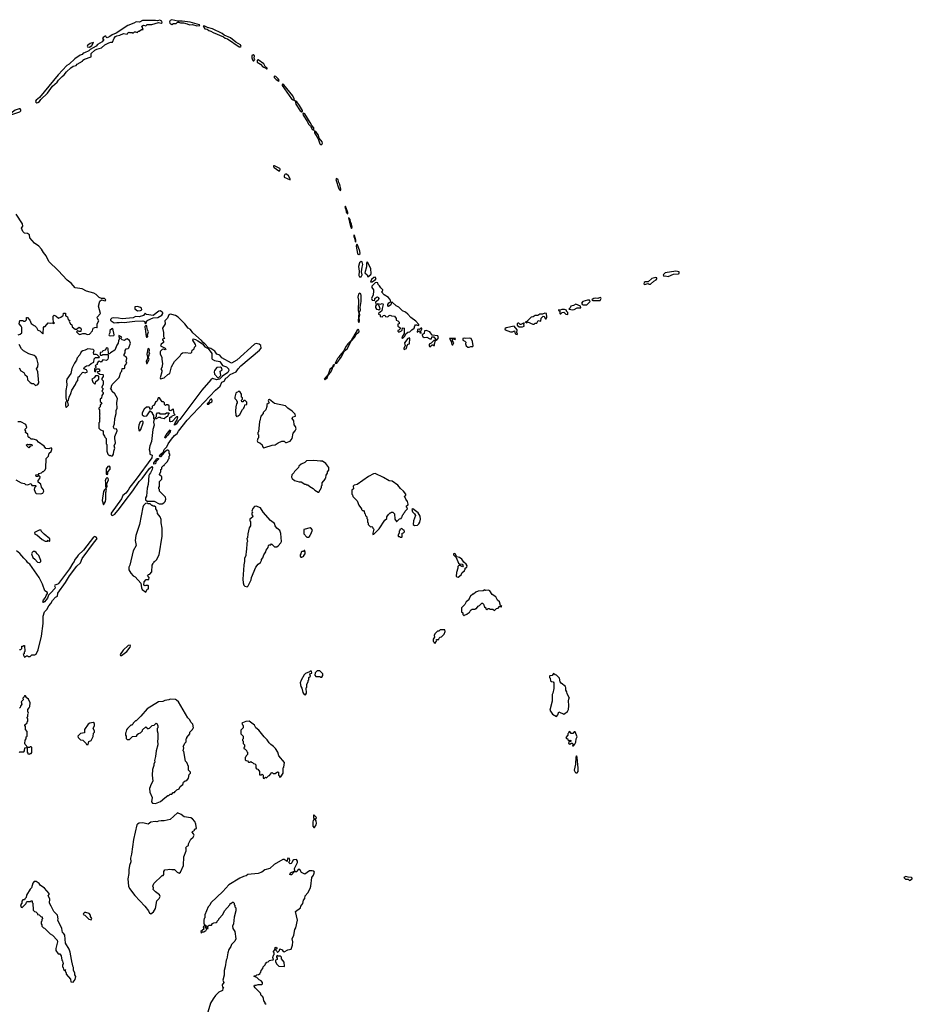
# Model space of a CAD drawing. Extents: x 2293139 to 2515392, y 824115 to 1006937.
# Tile 390 of 417: x 2503331 to 2515392, y 871420 to 884724. Entities that reach past the tile are written whole.
import ezdxf

# ---------------------------------------------------------------- set-up
doc = ezdxf.new("R2010")
doc.units = 0

msp = doc.modelspace()

# ---------------------------------------------------------------- linework, layer by layer
at = {"layer": '0CON10XD'}
for points in [[(2503565, 883599), (2503575, 883603), (2503600, 883620), (2503617, 883645), (2503708, 883732), (2503775, 883825), (2503839, 883881), (2503855, 883905), (2503904, 883956), (2503933, 883977), (2503965, 884020), (2504022, 884075), (2504055, 884094), (2504093, 884107), (2504108, 884125), (2504180, 884165), (2504183, 884175), (2504205, 884190), (2504295, 884220), (2504296, 884265), (2504345, 884310), (2504373, 884327), (2504435, 884346), (2504481, 884385), (2504535, 884413), (2504565, 884422), (2504585, 884420), (2504609, 884475), (2504624, 884496), (2504643, 884507), (2504685, 884513), (2504736, 884536), (2504785, 884530), (2504792, 884548), (2504804, 884556), (2504815, 884550), (2504852, 884552), (2504865, 884540), (2504882, 884558), (2504898, 884558), (2504925, 884550), (2504932, 884568), (2504945, 884570), (2504975, 884590), (2504998, 884592), (2504982, 884635), (2505005, 884648), (2505035, 884640), (2505055, 884657), (2505115, 884660), (2505205, 884684), (2505245, 884677), (2505258, 884685), (2505253, 884705), (2505225, 884718), (2505195, 884710), (2505165, 884715), (2504989, 884711), (2504948, 884692), (2504905, 884693), (2504872, 884675), (2504793, 884647), (2504636, 884544), (2504579, 884521), (2504551, 884495), (2504511, 884481), (2504503, 884483), (2504495, 884502), (2504485, 884503), (2504458, 884485), (2504452, 884472), (2504468, 884455), (2504444, 884425), (2504382, 884388), (2504365, 884368), (2504285, 884319), (2504267, 884303), (2504205, 884274), (2504187, 884273), (2504175, 884254), (2504147, 884243), (2504075, 884196), (2504001, 884125), (2503967, 884103), (2503852, 883978), (2503598, 883672), (2503552, 883638), (2503545, 883625), (2503548, 883608), (2503565, 883599)], [(2505725, 884640), (2505765, 884644), (2505760, 884655), (2505635, 884691), (2505525, 884706), (2505466, 884706), (2505386, 884724), (2505364, 884715), (2505354, 884696), (2505361, 884675), (2505385, 884658), (2505409, 884671), (2505445, 884674), (2505465, 884691), (2505475, 884692), (2505505, 884680), (2505545, 884680), (2505595, 884669), (2505625, 884655), (2505665, 884658), (2505725, 884640)], [(2506315, 884357), (2506325, 884364), (2506315, 884384), (2506250, 884420), (2506178, 884478), (2506093, 884513), (2506065, 884536), (2505935, 884601), (2505869, 884619), (2505835, 884638), (2505811, 884635), (2505835, 884602), (2505864, 884594), (2505885, 884578), (2505915, 884571), (2505945, 884551), (2506085, 884492), (2506106, 884476), (2506137, 884467), (2506295, 884359), (2506315, 884357)], [(2504275, 884354), (2504306, 884375), (2504327, 884417), (2504285, 884403), (2504248, 884375), (2504244, 884365), (2504249, 884359), (2504275, 884354)], [(2506495, 884170), (2506508, 884185), (2506500, 884205), (2506504, 884235), (2506485, 884251), (2506470, 884240), (2506467, 884207), (2506475, 884180), (2506485, 884170), (2506495, 884170)], [(2506665, 884058), (2506675, 884060), (2506675, 884067), (2506653, 884083), (2506628, 884128), (2506555, 884181), (2506538, 884175), (2506542, 884152), (2506585, 884124), (2506615, 884089), (2506658, 884068), (2506665, 884058)], [(2506835, 883893), (2506838, 883905), (2506826, 883926), (2506794, 883955), (2506771, 883959), (2506770, 883945), (2506795, 883918), (2506835, 883893)], [(2507045, 883632), (2507042, 883655), (2507021, 883695), (2506900, 883845), (2506885, 883854), (2506880, 883850), (2506878, 883835), (2507005, 883655), (2507025, 883639), (2507045, 883632)], [(2507145, 883479), (2507154, 883485), (2507154, 883495), (2507114, 883565), (2507075, 883613), (2507052, 883628), (2507064, 883584), (2507123, 883493), (2507145, 883479)], [(2503195, 883440), (2503225, 883442), (2503331, 883479), (2503346, 883494), (2503347, 883507), (2503338, 883518), (2503325, 883520), (2503268, 883502), (2503192, 883445), (2503195, 883440)], [(2507305, 883232), (2507304, 883265), (2507277, 883295), (2507257, 883337), (2507185, 883451), (2507165, 883463), (2507157, 883455), (2507160, 883435), (2507221, 883345), (2507233, 883313), (2507261, 883285), (2507285, 883244), (2507305, 883232)], [(2507415, 883036), (2507422, 883055), (2507419, 883075), (2507378, 883125), (2507367, 883165), (2507339, 883205), (2507315, 883220), (2507314, 883195), (2507366, 883116), (2507388, 883048), (2507395, 883039), (2507415, 883036)], [(2506845, 882683), (2506852, 882705), (2506845, 882712), (2506775, 882750), (2506762, 882748), (2506762, 882735), (2506772, 882725), (2506834, 882684), (2506845, 882683)], [(2506985, 882560), (2506986, 882575), (2506963, 882615), (2506937, 882637), (2506925, 882638), (2506915, 882630), (2506906, 882615), (2506907, 882597), (2506985, 882560)], [(2507665, 882410), (2507670, 882435), (2507658, 882498), (2507643, 882525), (2507635, 882561), (2507613, 882577), (2507605, 882563), (2507645, 882440), (2507665, 882410)], [(2507765, 882102), (2507765, 882118), (2507734, 882206), (2507725, 882190), (2507739, 882159), (2507744, 882125), (2507755, 882104), (2507765, 882102)], [(2503310, 880465), (2503337, 880473), (2503360, 880495), (2503358, 880565), (2503350, 880585), (2503322, 880615), (2503332, 880658), (2503375, 880660), (2503385, 880650), (2503405, 880650), (2503422, 880668), (2503422, 880698), (2503438, 880698), (2503468, 880665), (2503487, 880617), (2503525, 880590), (2503538, 880588), (2503557, 880567), (2503575, 880530), (2503605, 880520), (2503645, 880480), (2503650, 880485), (2503652, 880565), (2503662, 880578), (2503675, 880580), (2503715, 880628), (2503745, 880623), (2503775, 880630), (2503785, 880620), (2503800, 880625), (2503790, 880635), (2503782, 880682), (2503783, 880717), (2503795, 880730), (2503825, 880720), (2503855, 880690), (2503887, 880703), (2503905, 880720), (2503918, 880722), (2503925, 880760), (2503948, 880758), (2503952, 880722), (2503965, 880720), (2503977, 880707), (2503985, 880670), (2504010, 880665), (2504002, 880645), (2504020, 880615), (2504035, 880600), (2504042, 880585), (2504040, 880575), (2504083, 880543), (2504097, 880543), (2504135, 880568), (2504157, 880557), (2504162, 880545), (2504157, 880513), (2504135, 880510), (2504115, 880518), (2504100, 880505), (2504125, 880480), (2504145, 880472), (2504185, 880482), (2504215, 880482), (2504245, 880469), (2504275, 880477), (2504315, 880522), (2504325, 880556), (2504345, 880566), (2504368, 880568), (2504375, 880560), (2504378, 880565), (2504380, 880615), (2504400, 880655), (2504381, 880685), (2504380, 880705), (2504423, 880755), (2504396, 880855), (2504415, 880922), (2504435, 880937), (2504485, 880923), (2504493, 880935), (2504492, 880945), (2504475, 880955), (2504435, 880955), (2504405, 880969), (2504365, 881010), (2504331, 881031), (2504234, 881055), (2504175, 881088), (2504079, 881099), (2504029, 881165), (2503974, 881204), (2503852, 881335), (2503726, 881455), (2503688, 881535), (2503651, 881580), (2503625, 881624), (2503588, 881665), (2503533, 881703), (2503468, 881778), (2503463, 881815), (2503435, 881837), (2503395, 881841), (2503372, 881862), (2503354, 881906), (2503374, 881935), (2503369, 881965), (2503285, 882098)], [(2507815, 881904), (2507822, 881925), (2507815, 881961), (2507801, 881991), (2507795, 882026), (2507785, 882044), (2507775, 882046), (2507800, 881930), (2507815, 881904)], [(2507875, 881717), (2507875, 881747), (2507855, 881807), (2507845, 881816), (2507844, 881795), (2507859, 881759), (2507864, 881725), (2507875, 881717)], [(2507915, 881550), (2507930, 881565), (2507928, 881595), (2507895, 881681), (2507885, 881693), (2507880, 881665), (2507895, 881565), (2507900, 881555), (2507915, 881550)], [(2507945, 881248), (2507959, 881275), (2507952, 881315), (2507958, 881382), (2507967, 881415), (2507961, 881451), (2507945, 881458), (2507921, 881439), (2507908, 881388), (2507918, 881325), (2507916, 881266), (2507925, 881250), (2507945, 881248)], [(2508035, 881250), (2508078, 881282), (2508082, 881295), (2508075, 881358), (2508035, 881442), (2508025, 881452), (2508016, 881434), (2508018, 881385), (2507997, 881305), (2508025, 881277), (2508035, 881250)], [(2512095, 881253), (2512164, 881286), (2512232, 881288), (2512240, 881295), (2512242, 881315), (2512195, 881324), (2512055, 881302), (2512026, 881275), (2512035, 881258), (2512055, 881263), (2512095, 881253)], [(2508072, 881182), (2508095, 881184), (2508141, 881215), (2508147, 881225), (2508135, 881244), (2508115, 881240), (2508085, 881212), (2508072, 881182)], [(2508505, 880418), (2508515, 880423), (2508535, 880446), (2508550, 880480), (2508575, 880500), (2508605, 880508), (2508628, 880532), (2508662, 880555), (2508671, 880589), (2508680, 880600), (2508695, 880603), (2508718, 880592), (2508725, 880595), (2508725, 880605), (2508685, 880650), (2508618, 880698), (2508577, 880745), (2508545, 880770), (2508502, 880792), (2508455, 880840), (2508419, 880859), (2508365, 880908), (2508356, 880904), (2508345, 880869), (2508315, 880848), (2508304, 880854), (2508307, 880875), (2508320, 880900), (2508344, 880916), (2508342, 880935), (2508315, 880968), (2508258, 881008), (2508220, 881045), (2508235, 881052), (2508238, 881075), (2508210, 881100), (2508195, 881128), (2508176, 881145), (2508170, 881170), (2508155, 881174), (2508133, 881167), (2508088, 881125), (2508090, 881105), (2508110, 881075), (2508113, 881055), (2508107, 881005), (2508083, 880955), (2508094, 880934), (2508122, 880928), (2508130, 880935), (2508132, 880955), (2508154, 880976), (2508165, 880978), (2508175, 880972), (2508183, 880955), (2508175, 880932), (2508140, 880905), (2508150, 880865), (2508138, 880852), (2508138, 880835), (2508151, 880811), (2508177, 880807), (2508185, 880800), (2508200, 880815), (2508187, 880857), (2508170, 880875), (2508172, 880888), (2508205, 880882), (2508229, 880889), (2508240, 880885), (2508242, 880875), (2508227, 880823), (2508225, 880790), (2508180, 880755), (2508180, 880745), (2508200, 880735), (2508200, 880715), (2508235, 880710), (2508242, 880728), (2508265, 880730), (2508272, 880712), (2508305, 880708), (2508322, 880728), (2508335, 880733), (2508355, 880722), (2508396, 880716), (2508418, 880685), (2508420, 880665), (2508440, 880655), (2508458, 880635), (2508460, 880615), (2508442, 880608), (2508442, 880585), (2508480, 880555), (2508455, 880530), (2508440, 880525), (2508440, 880515), (2508455, 880502), (2508491, 880519), (2508499, 880531), (2508502, 880558), (2508515, 880562), (2508527, 880557), (2508528, 880485), (2508502, 880448), (2508494, 880425), (2508505, 880418)], [(2511775, 881148), (2511825, 881160), (2511835, 881150), (2511855, 881150), (2511898, 881192), (2511930, 881210), (2511939, 881221), (2511939, 881235), (2511925, 881239), (2511875, 881226), (2511825, 881182), (2511785, 881184), (2511771, 881175), (2511767, 881157), (2511775, 881148)], [(2507915, 880631), (2507924, 880655), (2507920, 880695), (2507928, 880738), (2507920, 880765), (2507935, 880805), (2507931, 880835), (2507945, 880915), (2507947, 880997), (2507940, 881020), (2507925, 881031), (2507911, 881015), (2507902, 880975), (2507911, 880935), (2507907, 880795), (2507912, 880765), (2507903, 880655), (2507915, 880631)], [(2510805, 880802), (2510825, 880808), (2510865, 880832), (2510915, 880830), (2510910, 880855), (2510845, 880880), (2510815, 880863), (2510778, 880855), (2510768, 880832), (2510752, 880812), (2510805, 880802)], [(2510995, 880870), (2511040, 880915), (2511032, 880932), (2511005, 880932), (2510940, 880915), (2510924, 880895), (2510930, 880880), (2510945, 880870), (2510995, 880870)], [(2511075, 880928), (2511175, 880930), (2511190, 880955), (2511186, 880966), (2511175, 880972), (2511143, 880957), (2511115, 880961), (2511090, 880955), (2511068, 880945), (2511060, 880935), (2511075, 880928)], [(2505040, 880620), (2505048, 880655), (2505063, 880665), (2505135, 880695), (2505200, 880700), (2505250, 880730), (2505267, 880753), (2505266, 880765), (2505235, 880788), (2505211, 880785), (2505135, 880729), (2505045, 880740), (2505025, 880758), (2505003, 880725), (2504945, 880709), (2504895, 880714), (2504865, 880695), (2504715, 880681), (2504665, 880692), (2504595, 880697), (2504578, 880692), (2504559, 880675), (2504559, 880665), (2504568, 880655), (2504608, 880628), (2504645, 880634), (2504675, 880631), (2504705, 880639), (2504745, 880633), (2504885, 880651), (2504995, 880656), (2505020, 880645), (2505022, 880622), (2505035, 880620), (2505040, 880620)], [(2504585, 878024), (2504617, 878043), (2504681, 878119), (2504755, 878225), (2504861, 878359), (2504947, 878485), (2504987, 878523), (2505085, 878660), (2505115, 878688), (2505124, 878675), (2505122, 878645), (2505101, 878599), (2505084, 878585), (2505074, 878565), (2505068, 878445), (2505052, 878395), (2505043, 878287), (2505030, 878265), (2505030, 878235), (2505055, 878220), (2505147, 878217), (2505215, 878182), (2505255, 878182), (2505280, 878195), (2505296, 878214), (2505308, 878245), (2505302, 878272), (2505222, 878352), (2505220, 878375), (2505210, 878385), (2505210, 878405), (2505220, 878415), (2505220, 878485), (2505250, 878515), (2505250, 878545), (2505222, 878572), (2505220, 878585), (2505240, 878615), (2505240, 878645), (2505250, 878655), (2505252, 878678), (2505275, 878700), (2505285, 878700), (2505290, 878715), (2505315, 878740), (2505330, 878755), (2505342, 878788), (2505350, 878795), (2505350, 878825), (2505360, 878835), (2505360, 878855), (2505350, 878865), (2505350, 878895), (2505337, 878907), (2505325, 878907), (2505284, 878876), (2505235, 878819), (2505225, 878817), (2505222, 878825), (2505237, 878855), (2505273, 878887), (2505285, 878917), (2505318, 878952), (2505339, 878995), (2505384, 879055), (2505425, 879105), (2505458, 879132), (2505475, 879165), (2505595, 879313), (2505975, 879720), (2506039, 879771), (2506061, 879825), (2506095, 879840), (2506115, 879878), (2506135, 879891), (2506175, 879928), (2506256, 879964), (2506282, 880005), (2506320, 880045), (2506571, 880259), (2506593, 880287), (2506590, 880320), (2506568, 880338), (2506545, 880345), (2506525, 880347), (2506505, 880339), (2506266, 880125), (2506195, 880082), (2506063, 880153), (2506035, 880191), (2505994, 880204), (2505967, 880245), (2505915, 880279), (2505882, 880292), (2505835, 880346), (2505812, 880362), (2505788, 880388), (2505672, 880495), (2505637, 880537), (2505607, 880557), (2505564, 880615), (2505471, 880705), (2505435, 880726), (2505385, 880742), (2505365, 880743), (2505348, 880735), (2505328, 880692), (2505294, 880655), (2505299, 880615), (2505262, 880555), (2505276, 880496), (2505274, 880444), (2505288, 880415), (2505260, 880405), (2505260, 880395), (2505270, 880390), (2505276, 880376), (2505276, 880364), (2505245, 880340), (2505232, 880315), (2505297, 880287), (2505308, 880275), (2505295, 880262), (2505275, 880270), (2505255, 880268), (2505234, 880246), (2505230, 880235), (2505230, 880205), (2505250, 880165), (2505250, 880135), (2505263, 880075), (2505250, 880025), (2505238, 880005), (2505250, 879985), (2505253, 879965), (2505228, 879885), (2505235, 879870), (2505285, 879884), (2505331, 879929), (2505358, 879945), (2505382, 880035), (2505424, 880105), (2505500, 880180), (2505515, 880210), (2505529, 880221), (2505565, 880226), (2505645, 880220), (2505658, 880232), (2505662, 880258), (2505690, 880275), (2505693, 880297), (2505710, 880315), (2505707, 880337), (2505673, 880393), (2505675, 880410), (2505705, 880404), (2505738, 880385), (2505802, 880342), (2505835, 880305), (2505879, 880279), (2505928, 880215), (2505928, 880145), (2505932, 880135), (2505965, 880118), (2506035, 880107), (2506070, 880050), (2506125, 880034), (2506153, 880005), (2506156, 879985), (2506143, 879955), (2506073, 879907), (2506031, 879865), (2505995, 879858), (2505936, 879874), (2505915, 879859), (2505791, 879719), (2505712, 879608), (2505495, 879321), (2505471, 879299), (2505445, 879260), (2505423, 879243), (2505421, 879255), (2505432, 879278), (2505460, 879315), (2505470, 879360), (2505452, 879358), (2505390, 879295), (2505375, 879290), (2505360, 879295), (2505362, 879348), (2505375, 879360), (2505385, 879360), (2505395, 879378), (2505430, 879385), (2505418, 879398), (2505410, 879455), (2505405, 879460), (2505395, 879458), (2505375, 879440), (2505362, 879442), (2505350, 879455), (2505350, 879505), (2505335, 879520), (2505315, 879520), (2505302, 879512), (2505290, 879525), (2505288, 879548), (2505275, 879560), (2505255, 879560), (2505220, 879615), (2505202, 879615), (2505190, 879575), (2505175, 879560), (2505165, 879560), (2505148, 879512), (2505135, 879510), (2505122, 879498), (2505120, 879475), (2505108, 879462), (2505092, 879462), (2505088, 879478), (2505075, 879490), (2505045, 879488), (2505015, 879462), (2504985, 879410), (2504988, 879385), (2505015, 879368), (2505047, 879373), (2505095, 879440), (2505120, 879415), (2505122, 879402), (2505140, 879375), (2505140, 879335), (2505150, 879325), (2505140, 879285), (2505147, 879247), (2505132, 879188), (2505114, 879025), (2505089, 878965), (2505080, 878915), (2505090, 878885), (2505092, 878852), (2505121, 878841), (2505115, 878805), (2504905, 878515), (2504821, 878409), (2504795, 878365), (2504765, 878327), (2504727, 878293), (2504708, 878252), (2504566, 878055), (2504569, 878035), (2504585, 878024)], [(2504925, 880790), (2504965, 880793), (2504980, 880805), (2504976, 880825), (2504965, 880837), (2504925, 880849), (2504888, 880845), (2504889, 880819), (2504925, 880790)], [(2510265, 880610), (2510285, 880612), (2510298, 880622), (2510320, 880625), (2510335, 880660), (2510375, 880650), (2510378, 880692), (2510403, 880717), (2510418, 880715), (2510435, 880680), (2510446, 880684), (2510456, 880705), (2510450, 880755), (2510425, 880758), (2510394, 880746), (2510361, 880745), (2510333, 880727), (2510295, 880726), (2510271, 880709), (2510242, 880705), (2510184, 880646), (2510160, 880635), (2510185, 880630), (2510195, 880640), (2510265, 880610)], [(2510735, 880742), (2510740, 880745), (2510737, 880767), (2510720, 880785), (2510718, 880798), (2510695, 880808), (2510655, 880808), (2510635, 880800), (2510613, 880805), (2510610, 880795), (2510630, 880785), (2510630, 880755), (2510635, 880750), (2510645, 880750), (2510663, 880767), (2510685, 880770), (2510713, 880743), (2510735, 880742)], [(2510082, 880572), (2510125, 880572), (2510148, 880585), (2510142, 880605), (2510150, 880615), (2510148, 880628), (2510105, 880606), (2510095, 880607), (2510075, 880622), (2510065, 880624), (2510053, 880615), (2510053, 880595), (2510082, 880572)], [(2504555, 880452), (2504602, 880458), (2504610, 880465), (2504592, 880552), (2504575, 880548), (2504550, 880525), (2504549, 880491), (2504538, 880465), (2504540, 880455), (2504555, 880452)], [(2505055, 880432), (2505062, 880445), (2505060, 880465), (2505072, 880505), (2505053, 880543), (2505048, 880588), (2505035, 880590), (2505022, 880578), (2505020, 880565), (2505028, 880545), (2505038, 880445), (2505045, 880432), (2505055, 880432)], [(2507597, 880077), (2507615, 880085), (2507675, 880166), (2507722, 880248), (2507754, 880275), (2507812, 880378), (2507855, 880429), (2507881, 880479), (2507916, 880504), (2507919, 880515), (2507913, 880533), (2507905, 880536), (2507893, 880527), (2507809, 880391), (2507765, 880345), (2507733, 880297), (2507711, 880249), (2507655, 880187), (2507641, 880159), (2507625, 880144), (2507596, 880085), (2507597, 880077)], [(2508755, 880490), (2508750, 880515), (2508767, 880543), (2508765, 880556), (2508755, 880557), (2508735, 880538), (2508715, 880543), (2508705, 880539), (2508700, 880500), (2508735, 880520), (2508740, 880495), (2508755, 880490)], [(2508965, 880390), (2508992, 880425), (2508983, 880453), (2508905, 880460), (2508872, 880505), (2508825, 880524), (2508802, 880518), (2508798, 880482), (2508770, 880465), (2508772, 880442), (2508785, 880440), (2508795, 880430), (2508832, 880432), (2508875, 880412), (2508895, 880410), (2508902, 880438), (2508925, 880440), (2508965, 880390)], [(2510055, 880470), (2510060, 880485), (2510050, 880495), (2510052, 880535), (2510012, 880585), (2509905, 880559), (2509888, 880545), (2509890, 880535), (2509965, 880508), (2509992, 880508), (2510015, 880518), (2510025, 880480), (2510055, 880470)], [(2504585, 878830), (2504601, 878855), (2504603, 878895), (2504616, 878934), (2504610, 878965), (2504624, 879006), (2504616, 879065), (2504619, 879091), (2504648, 879168), (2504645, 879190), (2504610, 879195), (2504603, 879203), (2504600, 879225), (2504612, 879265), (2504617, 879337), (2504637, 879405), (2504633, 879445), (2504648, 879475), (2504643, 879545), (2504652, 879605), (2504615, 879670), (2504582, 879702), (2504578, 879718), (2504560, 879745), (2504570, 879755), (2504570, 879775), (2504578, 879782), (2504580, 879795), (2504675, 879890), (2504698, 879962), (2504710, 879975), (2504715, 880010), (2504745, 880010), (2504750, 880015), (2504750, 880045), (2504778, 880085), (2504770, 880105), (2504778, 880145), (2504768, 880168), (2504745, 880180), (2504741, 880199), (2504758, 880222), (2504757, 880255), (2504772, 880275), (2504795, 880280), (2504805, 880290), (2504828, 880355), (2504815, 880390), (2504785, 880410), (2504772, 880408), (2504749, 880391), (2504715, 880398), (2504700, 880415), (2504710, 880435), (2504672, 880458), (2504670, 880445), (2504680, 880415), (2504666, 880385), (2504664, 880355), (2504643, 880327), (2504615, 880259), (2504559, 880221), (2504545, 880210), (2504532, 880212), (2504528, 880275), (2504520, 880285), (2504505, 880290), (2504485, 880260), (2504455, 880248), (2504445, 880230), (2504420, 880225), (2504420, 880195), (2504425, 880190), (2504445, 880190), (2504455, 880200), (2504528, 880198), (2504527, 880153), (2504520, 880135), (2504505, 880120), (2504455, 880130), (2504432, 880098), (2504405, 880108), (2504391, 880099), (2504380, 880085), (2504380, 880065), (2504362, 880058), (2504350, 880045), (2504358, 880038), (2504360, 880025), (2504340, 880005), (2504340, 879975), (2504345, 879970), (2504358, 879972), (2504360, 879995), (2504372, 880008), (2504400, 880005), (2504412, 879985), (2504405, 879970), (2504382, 879968), (2504380, 879955), (2504395, 879950), (2504413, 879933), (2504455, 879930), (2504460, 879925), (2504460, 879905), (2504440, 879875), (2504442, 879862), (2504460, 879845), (2504460, 879795), (2504440, 879765), (2504442, 879752), (2504460, 879735), (2504440, 879705), (2504458, 879688), (2504460, 879675), (2504440, 879645), (2504438, 879612), (2504420, 879595), (2504420, 879565), (2504440, 879545), (2504420, 879515), (2504418, 879492), (2504400, 879475), (2504402, 879462), (2504410, 879455), (2504410, 879405), (2504420, 879395), (2504410, 879385), (2504410, 879355), (2504420, 879345), (2504410, 879335), (2504410, 879285), (2504400, 879275), (2504400, 879205), (2504422, 879182), (2504458, 879168), (2504460, 879125), (2504478, 879098), (2504482, 879082), (2504500, 879065), (2504500, 878995), (2504510, 878985), (2504510, 878895), (2504523, 878853), (2504545, 878830), (2504552, 878838), (2504565, 878830), (2504585, 878830)], [(2508525, 880268), (2508535, 880272), (2508558, 880282), (2508565, 880320), (2508582, 880338), (2508600, 880345), (2508602, 880415), (2508597, 880427), (2508574, 880415), (2508533, 880357), (2508538, 880315), (2508520, 880285), (2508520, 880275), (2508525, 880268)], [(2508875, 880302), (2508905, 880330), (2508915, 880330), (2508925, 880320), (2508938, 880322), (2508938, 880345), (2508948, 880388), (2508925, 880390), (2508890, 880355), (2508865, 880340), (2508862, 880315), (2508875, 880302)], [(2509175, 880330), (2509185, 880332), (2509197, 880357), (2509180, 880385), (2509180, 880405), (2509185, 880410), (2509217, 880403), (2509218, 880415), (2509141, 880415), (2509160, 880375), (2509170, 880335), (2509175, 880330)], [(2509385, 880297), (2509405, 880300), (2509425, 880310), (2509452, 880308), (2509460, 880315), (2509450, 880375), (2509432, 880415), (2509415, 880420), (2509355, 880417), (2509335, 880421), (2509320, 880415), (2509317, 880395), (2509345, 880380), (2509358, 880365), (2509354, 880345), (2509364, 880315), (2509385, 880297)], [(2503325, 880018), (2503345, 879980), (2503389, 879959), (2503402, 879932), (2503432, 879905), (2503438, 879858), (2503471, 879821), (2503495, 879808), (2503517, 879807), (2503545, 879780), (2503576, 879794), (2503590, 879815), (2503577, 879965), (2503560, 880005), (2503576, 880034), (2503582, 880075), (2503564, 880145), (2503548, 880168), (2503526, 880186), (2503455, 880207), (2503381, 880251), (2503356, 880276), (2503323, 880335)], [(2503965, 879488), (2503989, 879515), (2503978, 879572), (2503990, 879585), (2503999, 879625), (2504024, 879675), (2504035, 879720), (2504086, 879794), (2504095, 879820), (2504115, 879850), (2504122, 879898), (2504140, 879905), (2504142, 879918), (2504185, 879962), (2504215, 879952), (2504248, 879965), (2504232, 879995), (2504200, 880005), (2504205, 880030), (2504235, 880048), (2504267, 880053), (2504295, 880080), (2504325, 880090), (2504332, 880098), (2504338, 880142), (2504355, 880160), (2504405, 880160), (2504410, 880165), (2504377, 880197), (2504365, 880202), (2504332, 880202), (2504330, 880225), (2504338, 880255), (2504325, 880268), (2504250, 880275), (2504215, 880257), (2504185, 880250), (2504162, 880235), (2504143, 880195), (2504109, 880155), (2504098, 880122), (2504071, 880085), (2504037, 880013), (2504021, 879945), (2503970, 879865), (2503964, 879846), (2503968, 879785), (2503954, 879715), (2503954, 879615), (2503962, 879575), (2503952, 879548), (2503948, 879505), (2503955, 879490), (2503965, 879488)], [(2505055, 880080), (2505080, 880135), (2505070, 880155), (2505070, 880175), (2505080, 880185), (2505080, 880205), (2505088, 880215), (2505082, 880225), (2505086, 880264), (2505075, 880280), (2505064, 880276), (2505047, 880205), (2505060, 880165), (2505060, 880145), (2505041, 880105), (2505045, 880080), (2505055, 880080)], [(2506015, 879882), (2506047, 879915), (2506042, 879975), (2506058, 879982), (2506068, 879995), (2506058, 880018), (2506045, 880030), (2505996, 880024), (2505964, 879985), (2505957, 879965), (2505964, 879935), (2506015, 879882)], [(2507455, 879864), (2507485, 879887), (2507498, 879922), (2507535, 879960), (2507555, 880001), (2507561, 880029), (2507582, 880045), (2507586, 880066), (2507568, 880055), (2507559, 880031), (2507524, 879996), (2507498, 879932), (2507444, 879865), (2507455, 879864)], [(2504345, 879800), (2504357, 879813), (2504362, 879835), (2504402, 879868), (2504402, 879902), (2504392, 879912), (2504355, 879910), (2504336, 879884), (2504308, 879865), (2504318, 879825), (2504345, 879800)], [(2506265, 879360), (2506272, 879368), (2506285, 879370), (2506305, 879390), (2506343, 879457), (2506360, 879475), (2506360, 879485), (2506370, 879495), (2506372, 879518), (2506400, 879525), (2506400, 879555), (2506378, 879578), (2506362, 879578), (2506345, 879560), (2506332, 879562), (2506330, 879585), (2506340, 879595), (2506340, 879615), (2506330, 879625), (2506330, 879665), (2506305, 879700), (2506285, 879700), (2506278, 879692), (2506262, 879688), (2506253, 879677), (2506240, 879625), (2506240, 879605), (2506260, 879585), (2506262, 879572), (2506270, 879565), (2506270, 879545), (2506260, 879535), (2506252, 879495), (2506248, 879435), (2506250, 879375), (2506265, 879360)], [(2505885, 879530), (2505905, 879550), (2505915, 879550), (2505928, 879562), (2505932, 879575), (2505928, 879598), (2505915, 879596), (2505901, 879585), (2505882, 879548), (2505863, 879535), (2505865, 879530), (2505885, 879530)], [(2506625, 878940), (2506645, 878942), (2506743, 878977), (2506785, 878980), (2506823, 879007), (2506875, 879028), (2506905, 879030), (2506922, 879012), (2506935, 879010), (2506985, 879029), (2507015, 879066), (2507026, 879135), (2507055, 879168), (2507067, 879195), (2507059, 879225), (2507038, 879248), (2507036, 879305), (2507012, 879335), (2507022, 879358), (2507060, 879365), (2507053, 879395), (2507011, 879435), (2506953, 879473), (2506922, 879505), (2506775, 879537), (2506705, 879592), (2506695, 879588), (2506690, 879575), (2506702, 879548), (2506672, 879525), (2506672, 879498), (2506657, 879453), (2506620, 879415), (2506620, 879405), (2506590, 879365), (2506577, 879303), (2506570, 879295), (2506558, 879155), (2506550, 879145), (2506550, 879125), (2506560, 879115), (2506560, 879075), (2506550, 879065), (2506542, 879035), (2506550, 879015), (2506578, 879008), (2506608, 878978), (2506610, 878955), (2506625, 878940)], [(2503277, 878507), (2503350, 878465), (2503395, 878458), (2503410, 878445), (2503435, 878438), (2503488, 878458), (2503495, 878430), (2503545, 878430), (2503550, 878425), (2503548, 878415), (2503533, 878397), (2503528, 878375), (2503545, 878330), (2503554, 878324), (2503615, 878316), (2503645, 878328), (2503656, 878354), (2503653, 878373), (2503628, 878408), (2503615, 878450), (2503582, 878475), (2503583, 878497), (2503602, 878525), (2503607, 878547), (2503595, 878560), (2503585, 878560), (2503575, 878550), (2503555, 878550), (2503550, 878575), (2503585, 878580), (2503595, 878590), (2503628, 878602), (2503642, 878618), (2503655, 878620), (2503675, 878640), (2503686, 878665), (2503690, 878795), (2503720, 878825), (2503730, 878865), (2503755, 878888), (2503766, 878915), (2503765, 878930), (2503755, 878940), (2503723, 878927), (2503685, 878928), (2503662, 878962), (2503587, 879017), (2503565, 879042), (2503515, 879058), (2503488, 879058), (2503465, 879080), (2503455, 879080), (2503448, 879088), (2503443, 879123), (2503410, 879145), (2503412, 879165), (2503402, 879185), (2503427, 879215), (2503412, 879252), (2503345, 879288), (2503305, 879290)], [(2504955, 879170), (2504968, 879185), (2505000, 879275), (2504998, 879288), (2504985, 879298), (2504961, 879289), (2504943, 879245), (2504938, 879215), (2504940, 879175), (2504955, 879170)], [(2505285, 879330), (2505245, 879340), (2505235, 879350), (2505205, 879350), (2505175, 879330), (2505165, 879330), (2505160, 879345), (2505178, 879362), (2505180, 879395), (2505195, 879410), (2505215, 879410), (2505225, 879400), (2505295, 879400), (2505315, 879410), (2505345, 879410), (2505350, 879405), (2505342, 879398), (2505328, 879362), (2505315, 879358), (2505285, 879330)], [(2505295, 879070), (2505294, 879085), (2505309, 879115), (2505365, 879183), (2505371, 879175), (2505366, 879155), (2505335, 879111), (2505295, 879070)], [(2503455, 878940), (2503420, 878975), (2503435, 878988), (2503445, 878982), (2503465, 878982), (2503475, 878990), (2503496, 878986), (2503500, 878965), (2503475, 878960), (2503455, 878940)], [(2505145, 878720), (2505144, 878735), (2505185, 878789), (2505195, 878797), (2505205, 878796), (2505206, 878784), (2505172, 878748), (2505165, 878721), (2505145, 878720)], [(2507375, 878340), (2507410, 878405), (2507410, 878425), (2507420, 878435), (2507420, 878465), (2507460, 878515), (2507460, 878525), (2507470, 878535), (2507472, 878568), (2507490, 878595), (2507490, 878615), (2507510, 878635), (2507508, 878675), (2507469, 878729), (2507425, 878760), (2507395, 878758), (2507305, 878770), (2507205, 878762), (2507185, 878740), (2507133, 878717), (2507105, 878690), (2507100, 878675), (2507045, 878620), (2507035, 878600), (2507010, 878575), (2507003, 878543), (2507014, 878524), (2507045, 878498), (2507108, 878478), (2507135, 878478), (2507185, 878450), (2507198, 878448), (2507205, 878440), (2507225, 878440), (2507250, 878415), (2507295, 878390), (2507320, 878365), (2507365, 878340), (2507375, 878340)], [(2504515, 878580), (2504520, 878585), (2504520, 878615), (2504555, 878650), (2504556, 878676), (2504545, 878690), (2504520, 878685), (2504498, 878655), (2504500, 878585), (2504515, 878580)], [(2504505, 878400), (2504512, 878415), (2504508, 878452), (2504529, 878505), (2504526, 878526), (2504515, 878540), (2504495, 878520), (2504488, 878495), (2504492, 878475), (2504490, 878415), (2504495, 878400), (2504505, 878400)], [(2508105, 877770), (2508115, 877772), (2508190, 877845), (2508265, 877960), (2508290, 877985), (2508292, 878005), (2508315, 878040), (2508335, 878060), (2508345, 878060), (2508355, 878070), (2508375, 878070), (2508398, 878048), (2508400, 877975), (2508422, 877942), (2508428, 877942), (2508462, 877978), (2508488, 877982), (2508492, 877998), (2508500, 878005), (2508502, 878028), (2508518, 878042), (2508520, 878055), (2508535, 878070), (2508540, 878085), (2508570, 878115), (2508568, 878128), (2508560, 878135), (2508560, 878155), (2508580, 878170), (2508582, 878178), (2508570, 878215), (2508548, 878245), (2508530, 878285), (2508550, 878295), (2508548, 878315), (2508519, 878355), (2508479, 878389), (2508440, 878435), (2508365, 878488), (2508325, 878491), (2508247, 878537), (2508135, 878591), (2508113, 878587), (2508045, 878551), (2507890, 878445), (2507850, 878435), (2507838, 878422), (2507840, 878385), (2507820, 878365), (2507820, 878315), (2507830, 878305), (2507832, 878282), (2507890, 878225), (2507913, 878163), (2507950, 878115), (2507950, 878105), (2507962, 878092), (2507975, 878090), (2507988, 878078), (2507990, 878055), (2508000, 878045), (2508002, 878022), (2508008, 878018), (2508020, 878005), (2508022, 877982), (2508030, 877975), (2508030, 877935), (2508040, 877925), (2508040, 877905), (2508072, 877872), (2508088, 877878), (2508098, 877868), (2508102, 877852), (2508118, 877838), (2508102, 877785), (2508105, 877770)], [(2504465, 878170), (2504490, 878215), (2504496, 878246), (2504494, 878334), (2504506, 878366), (2504495, 878390), (2504475, 878372), (2504465, 878350), (2504444, 878226), (2504465, 878170)], [(2505035, 876990), (2505052, 877028), (2505070, 877035), (2505070, 877075), (2505065, 877080), (2505035, 877080), (2505022, 877072), (2505010, 877085), (2505013, 877127), (2505042, 877158), (2505078, 877162), (2505080, 877185), (2505060, 877215), (2505072, 877228), (2505088, 877232), (2505118, 877262), (2505120, 877355), (2505130, 877365), (2505130, 877375), (2505150, 877395), (2505150, 877405), (2505165, 877410), (2505180, 877425), (2505218, 877495), (2505258, 877745), (2505258, 877855), (2505243, 877927), (2505242, 877972), (2505230, 878005), (2505193, 878053), (2505187, 878087), (2505170, 878115), (2505170, 878135), (2505155, 878150), (2505135, 878150), (2505125, 878160), (2505115, 878160), (2505095, 878180), (2505065, 878180), (2505055, 878190), (2505030, 878185), (2505005, 878160), (2504993, 878137), (2504949, 877905), (2504901, 877755), (2504891, 877685), (2504903, 877617), (2504864, 877545), (2504818, 877355), (2504804, 877325), (2504805, 877292), (2504833, 877245), (2504865, 877209), (2504892, 877195), (2504969, 877109), (2504976, 877045), (2504985, 877026), (2505035, 876990)], [(2506405, 877060), (2506420, 877075), (2506458, 877155), (2506462, 877185), (2506520, 877325), (2506552, 877368), (2506585, 877390), (2506597, 877415), (2506598, 877432), (2506618, 877452), (2506628, 877495), (2506657, 877533), (2506663, 877557), (2506687, 877593), (2506695, 877620), (2506703, 877627), (2506725, 877630), (2506735, 877640), (2506775, 877600), (2506805, 877600), (2506826, 877614), (2506860, 877655), (2506868, 877675), (2506862, 877782), (2506845, 877820), (2506804, 877854), (2506783, 877883), (2506774, 877915), (2506718, 877958), (2506621, 878071), (2506585, 878128), (2506525, 878150), (2506502, 878148), (2506482, 878118), (2506470, 878085), (2506472, 878072), (2506480, 878065), (2506470, 878055), (2506470, 878035), (2506480, 878015), (2506477, 878003), (2506440, 877975), (2506443, 877953), (2506450, 877945), (2506448, 877885), (2506433, 877857), (2506412, 877775), (2506410, 877725), (2506402, 877715), (2506410, 877675), (2506400, 877655), (2506398, 877555), (2506390, 877545), (2506388, 877485), (2506370, 877445), (2506370, 877395), (2506363, 877387), (2506358, 877355), (2506348, 877165), (2506352, 877115), (2506360, 877085), (2506375, 877070), (2506405, 877060)], [(2508665, 877890), (2508705, 877892), (2508725, 877910), (2508738, 877935), (2508747, 877975), (2508741, 878015), (2508715, 878059), (2508644, 878116), (2508632, 878105), (2508640, 878075), (2508668, 878048), (2508680, 878025), (2508652, 877952), (2508650, 877905), (2508665, 877890)], [(2503740, 877680), (2503738, 877708), (2503661, 877771), (2503625, 877810), (2503620, 877825), (2503595, 877826), (2503530, 877795), (2503535, 877774), (2503564, 877764), (2503635, 877702), (2503675, 877680), (2503705, 877680), (2503715, 877690), (2503722, 877682), (2503735, 877680), (2503740, 877680)], [(2507235, 877730), (2507250, 877745), (2507250, 877755), (2507260, 877765), (2507288, 877825), (2507276, 877846), (2507255, 877858), (2507170, 877835), (2507170, 877775), (2507212, 877732), (2507235, 877730)], [(2508495, 877730), (2508500, 877735), (2508500, 877785), (2508518, 877792), (2508530, 877805), (2508528, 877828), (2508515, 877830), (2508495, 877850), (2508470, 877835), (2508468, 877822), (2508460, 877815), (2508460, 877785), (2508440, 877755), (2508452, 877742), (2508465, 877740), (2508475, 877730), (2508495, 877730)], [(2503330, 876215), (2503347, 876213), (2503362, 876228), (2503362, 876258), (2503375, 876260), (2503385, 876270), (2503398, 876268), (2503400, 876185), (2503392, 876178), (2503390, 876155), (2503380, 876145), (2503395, 876110), (2503425, 876130), (2503435, 876130), (2503445, 876120), (2503475, 876120), (2503495, 876140), (2503535, 876140), (2503555, 876150), (2503582, 876208), (2503628, 876392), (2503650, 876565), (2503650, 876665), (2503666, 876725), (2503697, 876753), (2503723, 876805), (2503754, 876836), (2503773, 876875), (2503815, 876923), (2503844, 876936), (2503847, 876975), (2503950, 877120), (2504005, 877209), (2504105, 877338), (2504153, 877387), (2504175, 877442), (2504341, 877669), (2504371, 877699), (2504377, 877715), (2504365, 877734), (2504345, 877739), (2504329, 877731), (2504194, 877555), (2504121, 877489), (2504105, 877460), (2504078, 877432), (2504068, 877405), (2504048, 877382), (2504005, 877302), (2503855, 877105), (2503845, 877095), (2503807, 877083), (2503803, 877075), (2503811, 877055), (2503805, 877038), (2503751, 876979), (2503720, 876950), (2503705, 876907), (2503665, 876859), (2503655, 876850), (2503646, 876855), (2503653, 876885), (2503679, 876915), (2503687, 876943), (2503705, 876970), (2503706, 876986), (2503672, 877005), (2503640, 877095), (2503595, 877188), (2503468, 877365), (2503442, 877385), (2503423, 877413), (2503385, 877448), (2503332, 877512), (2503288, 877548)], [(2507145, 877460), (2507170, 877475), (2507170, 877485), (2507188, 877505), (2507190, 877535), (2507185, 877550), (2507175, 877550), (2507165, 877540), (2507145, 877540), (2507133, 877527), (2507130, 877505), (2507120, 877495), (2507120, 877475), (2507132, 877462), (2507145, 877460)], [(2503605, 877390), (2503617, 877403), (2503618, 877415), (2503592, 877485), (2503568, 877505), (2503556, 877526), (2503535, 877538), (2503515, 877540), (2503500, 877525), (2503492, 877505), (2503510, 877455), (2503536, 877436), (2503570, 877395), (2503605, 877390)], [(2509255, 877193), (2509298, 877222), (2509308, 877255), (2509340, 877275), (2509340, 877285), (2509350, 877295), (2509350, 877315), (2509373, 877327), (2509376, 877345), (2509366, 877365), (2509332, 877392), (2509304, 877435), (2509275, 877457), (2509237, 877467), (2509216, 877505), (2509205, 877511), (2509194, 877506), (2509194, 877494), (2509228, 877458), (2509262, 877382), (2509275, 877370), (2509308, 877368), (2509322, 877345), (2509315, 877332), (2509295, 877338), (2509285, 877350), (2509265, 877350), (2509253, 877337), (2509252, 877315), (2509232, 877255), (2509230, 877205), (2509240, 877195), (2509255, 877193)], [(2509335, 876670), (2509342, 876678), (2509375, 876690), (2509395, 876710), (2509408, 876712), (2509425, 876750), (2509435, 876750), (2509445, 876760), (2509485, 876760), (2509495, 876770), (2509505, 876770), (2509525, 876800), (2509545, 876810), (2509575, 876840), (2509585, 876840), (2509598, 876828), (2509612, 876792), (2509628, 876778), (2509632, 876762), (2509645, 876750), (2509662, 876768), (2509675, 876770), (2509685, 876760), (2509725, 876760), (2509745, 876740), (2509772, 876768), (2509798, 876772), (2509813, 876797), (2509825, 876800), (2509835, 876790), (2509847, 876795), (2509830, 876810), (2509815, 876858), (2509789, 876879), (2509766, 876925), (2509717, 876957), (2509685, 877006), (2509665, 877014), (2509625, 877012), (2509615, 877020), (2509592, 877008), (2509525, 877000), (2509495, 876990), (2509465, 876960), (2509455, 876960), (2509424, 876936), (2509400, 876895), (2509400, 876885), (2509362, 876858), (2509348, 876822), (2509302, 876778), (2509300, 876725), (2509318, 876708), (2509320, 876685), (2509335, 876670)], [(2508945, 876300), (2508970, 876335), (2508962, 876348), (2508995, 876350), (2509000, 876365), (2509015, 876380), (2509030, 876385), (2509065, 876420), (2509080, 876455), (2509078, 876478), (2509015, 876480), (2508995, 876460), (2508975, 876460), (2508940, 876425), (2508932, 876405), (2508938, 876382), (2508920, 876355), (2508920, 876325), (2508928, 876318), (2508932, 876302), (2508945, 876300)], [(2504705, 876131), (2504780, 876185), (2504823, 876247), (2504828, 876265), (2504824, 876274), (2504795, 876266), (2504731, 876205), (2504689, 876145), (2504695, 876132), (2504705, 876131)], [(2507195, 875600), (2507208, 875625), (2507200, 875695), (2507210, 875705), (2507210, 875745), (2507230, 875775), (2507230, 875795), (2507240, 875805), (2507240, 875835), (2507260, 875855), (2507258, 875868), (2507250, 875875), (2507262, 875888), (2507280, 875895), (2507275, 875920), (2507255, 875920), (2507248, 875912), (2507195, 875890), (2507175, 875870), (2507135, 875800), (2507123, 875765), (2507128, 875715), (2507142, 875692), (2507158, 875635), (2507174, 875604), (2507195, 875600)], [(2507415, 875840), (2507427, 875863), (2507428, 875885), (2507387, 875927), (2507353, 875927), (2507322, 875898), (2507320, 875865), (2507335, 875850), (2507385, 875850), (2507395, 875840), (2507415, 875840)], [(2510585, 875310), (2510601, 875329), (2510615, 875370), (2510685, 875342), (2510732, 875375), (2510748, 875405), (2510752, 875455), (2510748, 875525), (2510750, 875545), (2510760, 875555), (2510729, 875615), (2510725, 875640), (2510712, 875665), (2510712, 875695), (2510705, 875714), (2510648, 875758), (2510636, 875776), (2510625, 875826), (2510585, 875868), (2510565, 875872), (2510545, 875888), (2510528, 875862), (2510495, 875860), (2510490, 875855), (2510490, 875835), (2510500, 875825), (2510502, 875792), (2510515, 875780), (2510538, 875778), (2510550, 875765), (2510548, 875685), (2510536, 875624), (2510528, 875605), (2510527, 875515), (2510493, 875395), (2510531, 875341), (2510585, 875310)], [(2503325, 874822), (2503335, 874830), (2503388, 874832), (2503398, 874845), (2503400, 874885), (2503425, 874890), (2503430, 874885), (2503430, 874825), (2503440, 874815), (2503442, 874802), (2503465, 874800), (2503472, 874808), (2503485, 874810), (2503496, 874824), (2503495, 874890), (2503485, 874900), (2503475, 874900), (2503465, 874890), (2503442, 874892), (2503405, 874930), (2503400, 874945), (2503403, 874987), (2503420, 875005), (2503420, 875035), (2503430, 875045), (2503430, 875105), (2503410, 875135), (2503410, 875175), (2503400, 875185), (2503400, 875195), (2503430, 875225), (2503432, 875238), (2503440, 875245), (2503440, 875275), (2503430, 875285), (2503432, 875298), (2503440, 875305), (2503440, 875335), (2503450, 875355), (2503440, 875375), (2503440, 875405), (2503460, 875425), (2503468, 875445), (2503472, 875492), (2503450, 875545), (2503420, 875565), (2503420, 875575), (2503408, 875588), (2503395, 875590), (2503390, 875575), (2503373, 875557), (2503380, 875535), (2503353, 875507), (2503360, 875475), (2503342, 875448), (2503338, 875432), (2503328, 875422)], [(2505165, 874133), (2505235, 874158), (2505291, 874209), (2505335, 874240), (2505345, 874240), (2505363, 874257), (2505385, 874260), (2505405, 874280), (2505425, 874280), (2505430, 874295), (2505455, 874320), (2505485, 874330), (2505500, 874365), (2505535, 874390), (2505545, 874420), (2505565, 874440), (2505588, 874442), (2505610, 874475), (2505620, 874525), (2505640, 874545), (2505640, 874555), (2505610, 874585), (2505610, 874635), (2505590, 874685), (2505573, 874703), (2505550, 874835), (2505542, 874845), (2505548, 874885), (2505540, 874905), (2505560, 874935), (2505562, 874948), (2505580, 874965), (2505580, 875005), (2505590, 875015), (2505590, 875025), (2505630, 875075), (2505630, 875095), (2505668, 875132), (2505672, 875148), (2505680, 875155), (2505670, 875205), (2505645, 875230), (2505628, 875265), (2505605, 875290), (2505475, 875508), (2505451, 875531), (2505435, 875538), (2505365, 875542), (2505345, 875532), (2505293, 875527), (2505265, 875512), (2505205, 875508), (2505055, 875412), (2504969, 875311), (2504905, 875250), (2504895, 875250), (2504882, 875238), (2504863, 875217), (2504860, 875205), (2504845, 875190), (2504835, 875190), (2504790, 875145), (2504773, 875127), (2504767, 875093), (2504760, 875085), (2504760, 875055), (2504770, 875045), (2504772, 875012), (2504785, 875000), (2504815, 875000), (2504855, 875040), (2504908, 875042), (2504920, 875055), (2504920, 875065), (2504935, 875080), (2504965, 875090), (2504990, 875115), (2504992, 875128), (2505035, 875170), (2505065, 875140), (2505072, 875148), (2505085, 875150), (2505122, 875188), (2505148, 875192), (2505175, 875220), (2505188, 875208), (2505192, 875192), (2505200, 875185), (2505200, 875155), (2505190, 875145), (2505190, 875115), (2505200, 875085), (2505200, 874995), (2505192, 874985), (2505198, 874925), (2505174, 874846), (2505167, 874767), (2505152, 874715), (2505158, 874695), (2505142, 874665), (2505142, 874645), (2505127, 874593), (2505123, 874515), (2505132, 874435), (2505106, 874394), (2505087, 874335), (2505091, 874285), (2505120, 874215), (2505112, 874155), (2505128, 874138), (2505165, 874133)], [(2504255, 874930), (2504265, 874970), (2504296, 874984), (2504307, 875003), (2504322, 875038), (2504330, 875085), (2504340, 875095), (2504340, 875115), (2504322, 875145), (2504342, 875185), (2504343, 875213), (2504325, 875229), (2504281, 875219), (2504256, 875205), (2504209, 875135), (2504205, 875090), (2504155, 875077), (2504118, 875045), (2504122, 875025), (2504152, 874992), (2504185, 874990), (2504230, 874945), (2504232, 874932), (2504255, 874930)], [(2506635, 874470), (2506652, 874488), (2506665, 874480), (2506692, 874508), (2506708, 874512), (2506732, 874548), (2506745, 874550), (2506755, 874540), (2506785, 874540), (2506815, 874560), (2506830, 874555), (2506830, 874515), (2506840, 874505), (2506840, 874495), (2506845, 874490), (2506858, 874492), (2506890, 874545), (2506890, 874615), (2506900, 874625), (2506908, 874685), (2506835, 874778), (2506820, 874825), (2506790, 874875), (2506763, 874905), (2506725, 874930), (2506700, 874955), (2506675, 874992), (2506635, 875032), (2506563, 875125), (2506524, 875154), (2506505, 875190), (2506434, 875244), (2506385, 875241), (2506340, 875225), (2506333, 875217), (2506340, 875195), (2506350, 875185), (2506350, 875155), (2506320, 875125), (2506320, 875075), (2506350, 875045), (2506350, 875005), (2506342, 874998), (2506340, 874985), (2506350, 874975), (2506352, 874942), (2506370, 874925), (2506370, 874895), (2506362, 874888), (2506360, 874875), (2506378, 874868), (2506398, 874848), (2506402, 874832), (2506410, 874825), (2506410, 874795), (2506392, 874778), (2506388, 874762), (2506380, 874755), (2506380, 874725), (2506392, 874712), (2506408, 874708), (2506425, 874690), (2506445, 874690), (2506455, 874700), (2506462, 874692), (2506478, 874688), (2506492, 874672), (2506508, 874668), (2506520, 874655), (2506520, 874615), (2506532, 874602), (2506548, 874598), (2506570, 874565), (2506572, 874522), (2506595, 874520), (2506608, 874528), (2506620, 874515), (2506620, 874475), (2506635, 874470)], [(2510815, 874913), (2510833, 874935), (2510845, 874963), (2510851, 875005), (2510864, 875035), (2510835, 875100), (2510825, 875102), (2510805, 875078), (2510795, 875078), (2510785, 875080), (2510765, 875108), (2510750, 875095), (2510748, 875082), (2510740, 875075), (2510740, 875055), (2510710, 875025), (2510722, 875012), (2510740, 875005), (2510740, 874995), (2510752, 874982), (2510765, 874990), (2510780, 874985), (2510778, 874972), (2510752, 874968), (2510748, 874945), (2510765, 874933), (2510785, 874950), (2510795, 874950), (2510808, 874935), (2510803, 874913), (2510815, 874913)], [(2510865, 874548), (2510878, 874565), (2510879, 874609), (2510866, 874755), (2510855, 874778), (2510845, 874760), (2510843, 874665), (2510824, 874585), (2510836, 874556), (2510848, 874548), (2510865, 874548)], [(2505105, 872641), (2505140, 872670), (2505167, 872715), (2505183, 872817), (2505215, 872848), (2505230, 872875), (2505220, 872900), (2505165, 872938), (2505133, 872973), (2505138, 872995), (2505132, 873015), (2505145, 873050), (2505255, 873160), (2505268, 873162), (2505280, 873175), (2505280, 873215), (2505293, 873237), (2505335, 873240), (2505355, 873248), (2505385, 873240), (2505422, 873242), (2505460, 873205), (2505485, 873192), (2505505, 873207), (2505546, 873295), (2505548, 873412), (2505580, 873495), (2505580, 873525), (2505570, 873535), (2505592, 873558), (2505610, 873565), (2505613, 873587), (2505645, 873650), (2505675, 873680), (2505687, 873703), (2505680, 873725), (2505662, 873745), (2505668, 873755), (2505698, 873772), (2505692, 873788), (2505720, 873795), (2505712, 873855), (2505698, 873888), (2505667, 873927), (2505645, 873938), (2505555, 873952), (2505514, 873984), (2505465, 874008), (2505365, 873919), (2505285, 873897), (2505245, 873899), (2505205, 873896), (2505185, 873887), (2505161, 873889), (2505105, 873883), (2505065, 873856), (2504995, 873873), (2504945, 873868), (2504922, 873855), (2504916, 873844), (2504869, 873645), (2504843, 873447), (2504829, 873395), (2504833, 873345), (2504816, 873295), (2504804, 873235), (2504806, 873185), (2504794, 873115), (2504802, 873015), (2504814, 872984), (2504885, 872892), (2505024, 872745), (2505070, 872685), (2505085, 872653), (2505105, 872641)], [(2507315, 873810), (2507338, 873845), (2507340, 873865), (2507337, 873897), (2507320, 873925), (2507338, 873932), (2507340, 873945), (2507305, 873980), (2507300, 873975), (2507300, 873945), (2507310, 873915), (2507297, 873903), (2507290, 873885), (2507290, 873825), (2507305, 873810), (2507315, 873810)], [(2506660, 871415), (2506650, 871425), (2506650, 871445), (2506630, 871465), (2506627, 871497), (2506615, 871520), (2506595, 871540), (2506585, 871570), (2506514, 871644), (2506500, 871665), (2506505, 871680), (2506525, 871678), (2506555, 871687), (2506602, 871688), (2506610, 871695), (2506610, 871715), (2506595, 871738), (2506565, 871750), (2506535, 871780), (2506500, 871795), (2506500, 871805), (2506525, 871810), (2506535, 871820), (2506557, 871823), (2506580, 871835), (2506580, 871845), (2506590, 871855), (2506592, 871878), (2506618, 871902), (2506620, 871925), (2506648, 871952), (2506653, 871967), (2506672, 871988), (2506688, 871992), (2506705, 872010), (2506723, 872017), (2506758, 872022), (2506760, 872035), (2506750, 872045), (2506750, 872055), (2506758, 872062), (2506760, 872085), (2506770, 872095), (2506770, 872115), (2506760, 872125), (2506760, 872135), (2506780, 872155), (2506782, 872188), (2506795, 872190), (2506810, 872175), (2506790, 872155), (2506810, 872135), (2506815, 872120), (2506840, 872145), (2506845, 872170), (2506880, 872155), (2506890, 872135), (2506905, 872130), (2506955, 872158), (2507000, 872165), (2507017, 872217), (2507024, 872265), (2507013, 872305), (2507036, 872355), (2507048, 872432), (2507061, 872455), (2507086, 872556), (2507058, 872672), (2507126, 872724), (2507130, 872745), (2507156, 872784), (2507167, 872825), (2507182, 872848), (2507190, 872885), (2507225, 872926), (2507255, 872984), (2507266, 873015), (2507279, 873135), (2507300, 873165), (2507314, 873204), (2507305, 873217), (2507285, 873223), (2507245, 873224), (2507185, 873180), (2507141, 873201), (2507115, 873240), (2507095, 873240), (2507080, 873225), (2507075, 873210), (2507042, 873208), (2507005, 873170), (2506995, 873168), (2506982, 873175), (2506992, 873195), (2507050, 873225), (2507043, 873255), (2507083, 873335), (2507087, 873355), (2507070, 873375), (2507035, 873374), (2507021, 873365), (2507009, 873331), (2506999, 873321), (2506985, 873320), (2506968, 873335), (2506982, 873365), (2506975, 873390), (2506954, 873396), (2506946, 873365), (2506945, 873350), (2506905, 873377), (2506885, 873377), (2506770, 873310), (2506710, 873255), (2506644, 873236), (2506605, 873207), (2506555, 873188), (2506415, 873172), (2506392, 873155), (2506355, 873146), (2506305, 873123), (2506155, 873032), (2506078, 872942), (2505915, 872792), (2505901, 872759), (2505878, 872735), (2505832, 872628), (2505832, 872588), (2505823, 872577), (2505820, 872555), (2505820, 872505), (2505840, 872480), (2505858, 872478), (2505860, 872440), (2505878, 872442), (2505870, 872465), (2505892, 872488), (2505925, 872490), (2505935, 872510), (2505955, 872520), (2505987, 872523), (2506000, 872535), (2506000, 872545), (2506020, 872565), (2506020, 872575), (2506078, 872635), (2506098, 872685), (2506170, 872765), (2506175, 872780), (2506185, 872780), (2506205, 872800), (2506218, 872798), (2506230, 872785), (2506230, 872765), (2506238, 872758), (2506240, 872735), (2506250, 872725), (2506250, 872685), (2506228, 872595), (2506222, 872505), (2506208, 872475), (2506212, 872445), (2506238, 872405), (2506250, 872305), (2506240, 872275), (2506195, 872230), (2506185, 872200), (2506158, 872162), (2506142, 872115), (2506132, 872035), (2506122, 872015), (2506108, 871925), (2506092, 871875), (2506092, 871815), (2506078, 871745), (2506088, 871715), (2506068, 871685), (2506072, 871652), (2506090, 871645), (2506078, 871632), (2506073, 871607), (2506022, 871585), (2505975, 871538), (2505945, 871492), (2505911, 871435), (2505872, 871315)], [(2504055, 871720), (2504080, 871755), (2504088, 871795), (2504078, 871818), (2504077, 871847), (2504060, 871875), (2504060, 871915), (2504050, 871935), (2504047, 871967), (2504040, 871975), (2504012, 872125), (2503998, 872165), (2503952, 872245), (2503942, 872355), (2503925, 872380), (2503915, 872380), (2503908, 872388), (2503900, 872445), (2503848, 872555), (2503852, 872575), (2503844, 872624), (2503792, 872675), (2503758, 872748), (2503732, 872785), (2503737, 872843), (2503718, 872885), (2503730, 872905), (2503729, 872915), (2503665, 872989), (2503608, 873028), (2503593, 873053), (2503555, 873077), (2503525, 873077), (2503510, 873055), (2503492, 872995), (2503474, 872976), (2503422, 872895), (2503420, 872865), (2503400, 872845), (2503398, 872832), (2503375, 872830), (2503360, 872815), (2503360, 872785), (2503340, 872765), (2503352, 872732), (2503365, 872730), (2503418, 872782), (2503422, 872798), (2503432, 872808), (2503475, 872810), (2503485, 872820), (2503498, 872818), (2503500, 872795), (2503510, 872785), (2503512, 872692), (2503532, 872672), (2503548, 872668), (2503570, 872645), (2503572, 872632), (2503595, 872630), (2503622, 872602), (2503635, 872600), (2503640, 872575), (2503632, 872568), (2503630, 872545), (2503620, 872535), (2503620, 872505), (2503630, 872495), (2503630, 872475), (2503652, 872452), (2503668, 872448), (2503745, 872370), (2503776, 872356), (2503837, 872287), (2503840, 872265), (2503820, 872175), (2503820, 872145), (2503852, 872102), (2503875, 872100), (2503890, 872075), (2503900, 872015), (2503910, 872005), (2503912, 871982), (2503920, 871975), (2503918, 871962), (2503910, 871955), (2503910, 871925), (2503920, 871915), (2503922, 871892), (2503935, 871880), (2503948, 871888), (2503940, 871875), (2503960, 871845), (2503960, 871825), (2504018, 871758), (2504022, 871722), (2504055, 871720)], [(2515355, 873093), (2515392, 873115), (2515392, 873125), (2515380, 873135), (2515337, 873137), (2515305, 873145), (2515280, 873135), (2515302, 873112), (2515335, 873110), (2515355, 873093)], [(2504295, 872562), (2504307, 872577), (2504290, 872605), (2504290, 872625), (2504270, 872645), (2504225, 872662), (2504208, 872662), (2504192, 872648), (2504190, 872635), (2504210, 872625), (2504265, 872570), (2504295, 872562)], [(2505785, 872380), (2505802, 872398), (2505825, 872400), (2505832, 872408), (2505848, 872412), (2505860, 872440), (2505842, 872452), (2505840, 872480), (2505825, 872480), (2505810, 872465), (2505820, 872435), (2505780, 872405), (2505785, 872380)], [(2506905, 871932), (2506910, 871935), (2506907, 871987), (2506870, 872035), (2506870, 872055), (2506855, 872070), (2506825, 872070), (2506812, 872078), (2506800, 872065), (2506800, 872055), (2506810, 872045), (2506810, 872025), (2506790, 872015), (2506790, 871995), (2506805, 871960), (2506833, 871933), (2506905, 871932)]]:
    msp.add_lwpolyline(points, dxfattribs=at)

doc.saveas('drawing.dxf')
